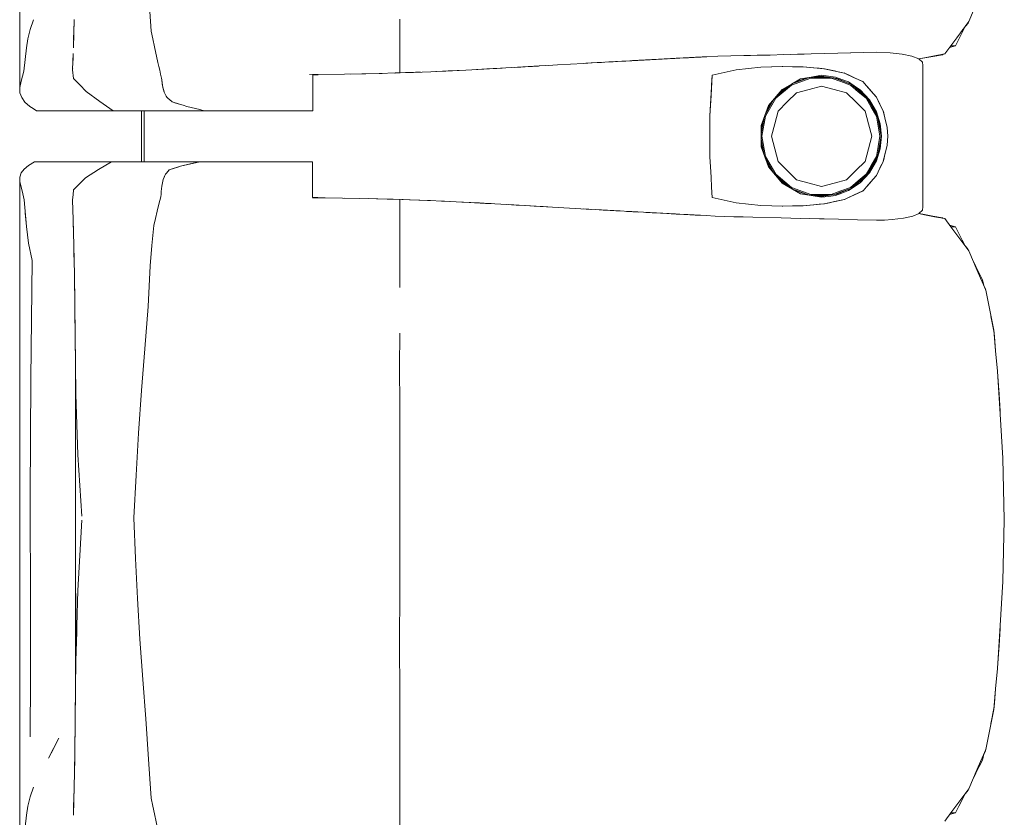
# Model space of a CAD drawing. Header units: millimetres. Extents: x -261 to 187, y -214 to 106.
# Tile 824 of 1056: x -202.328 to -201.556, y 8.085 to 8.71. Entities that reach past the tile are written whole.
import ezdxf

# ---------------------------------------------------------------- set-up
doc = ezdxf.new("R2010")
doc.units = ezdxf.units.MM
doc.header["$LTSCALE"] = 0.005
doc.header["$MEASUREMENT"] = 0
doc.layers.add('IFC-Elemento de mobília-Contorno', color=9, linetype='Continuous', lineweight=5)
doc.layers.add('IFC-Laje-Contorno', color=9, linetype='Continuous', lineweight=5)

msp = doc.modelspace()

# ---------------------------------------------------------------- linework, layer by layer
at = {"layer": 'IFC-Elemento de mobília-Contorno', "lineweight": 5}
for p, q in [((-202.32816, 8.8242), (-202.32808, 8.65658)), ((-201.58414, 8.70837), (-201.57752, 8.72376)), ((-202.22615, 8.71623), (-202.22521, 8.70091)), ((-202.31984, 8.70215), (-202.31734, 8.70964)), ((-202.28575, 8.69887), (-202.28544, 8.71002)), ((-202.28561, 8.70238), (-202.28551, 8.70745)), ((-202.0303, 8.66818), (-202.0303, 8.71025)), ((-201.59362, 8.6957), (-201.58414, 8.70837)), ((-201.58679, 8.70466), (-201.58474, 8.70721)), ((-201.58474, 8.70721), (-201.58436, 8.70808)), ((-201.58474, 8.70721), (-201.58436, 8.70808)), ((-202.32172, 8.69482), (-202.31984, 8.70215)), ((-202.28605, 8.68773), (-202.28575, 8.69887)), ((-202.28589, 8.69353), (-202.28561, 8.70238)), ((-202.22521, 8.70091), (-202.22388, 8.69474)), ((-201.59362, 8.6957), (-201.59125, 8.69887)), ((-201.59191, 8.69459), (-201.58664, 8.70496)), ((-201.59125, 8.69887), (-201.58888, 8.70204)), ((-201.58889, 8.70202), (-201.58888, 8.70204)), ((-201.58664, 8.70496), (-201.58652, 8.70519)), ((-202.32289, 8.68772), (-202.32172, 8.69482)), ((-202.22388, 8.69474), (-202.22255, 8.68858)), ((-201.59836, 8.68936), (-201.59362, 8.6957)), ((-201.59455, 8.68941), (-201.59191, 8.69459)), ((-202.32392, 8.67862), (-202.32289, 8.68772)), ((-202.28644, 8.67699), (-202.28622, 8.68347)), ((-202.22255, 8.68858), (-202.21988, 8.67624)), ((-201.71852, 8.68275), (-201.70779, 8.68305)), ((-201.70779, 8.68305), (-201.69706, 8.68335)), ((-201.69706, 8.68335), (-201.68694, 8.68358)), ((-201.68694, 8.68358), (-201.65656, 8.68426)), ((-201.67681, 8.6838), (-201.65656, 8.68426)), ((-201.67681, 8.6838), (-201.66669, 8.68403)), ((-201.66669, 8.68403), (-201.65656, 8.68426)), ((-201.65656, 8.68426), (-201.64575, 8.6839)), ((-201.64575, 8.6839), (-201.63632, 8.68293)), ((-201.6031, 8.68303), (-201.60073, 8.6862)), ((-201.60073, 8.6862), (-201.59836, 8.68936)), ((-201.59933, 8.68807), (-201.59455, 8.68941)), ((-201.59836, 8.68936), (-201.59455, 8.68941)), ((-202.32495, 8.66952), (-202.32392, 8.67862)), ((-202.28666, 8.6705), (-202.28644, 8.67699)), ((-202.28665, 8.67174), (-202.28635, 8.67974)), ((-202.28635, 8.67974), (-202.28629, 8.68119)), ((-202.21988, 8.67624), (-202.21915, 8.67321)), ((-201.90667, 8.6744), (-201.88633, 8.67556)), ((-201.88633, 8.67556), (-201.87955, 8.67595)), ((-201.88633, 8.67556), (-201.88438, 8.67568)), ((-201.88438, 8.67568), (-201.88027, 8.67591)), ((-201.88394, 8.6757), (-201.88027, 8.67591)), ((-201.88294, 8.67575), (-201.88027, 8.67591)), ((-201.88027, 8.67591), (-201.87089, 8.67643)), ((-201.88027, 8.67591), (-201.87213, 8.67637)), ((-201.87955, 8.67595), (-201.8729, 8.67632)), ((-201.8729, 8.67632), (-201.86625, 8.67669)), ((-201.87213, 8.67637), (-201.86957, 8.67651)), ((-201.86625, 8.67669), (-201.85626, 8.67725)), ((-201.86625, 8.67669), (-201.86292, 8.67688)), ((-201.86292, 8.67688), (-201.85626, 8.67725)), ((-201.86292, 8.67688), (-201.85959, 8.67706)), ((-201.85959, 8.67706), (-201.85626, 8.67725)), ((-201.85626, 8.67725), (-201.85294, 8.67744)), ((-201.85294, 8.67744), (-201.82924, 8.67872)), ((-201.85294, 8.67744), (-201.84617, 8.6778)), ((-201.85294, 8.67744), (-201.84955, 8.67762)), ((-201.84995, 8.6776), (-201.84974, 8.67761)), ((-201.84974, 8.67761), (-201.8477, 8.67773)), ((-201.84955, 8.67762), (-201.84617, 8.6778)), ((-201.84955, 8.67762), (-201.8477, 8.67773)), ((-201.8477, 8.67773), (-201.84563, 8.67784)), ((-201.84617, 8.6778), (-201.8377, 8.67826)), ((-201.84617, 8.6778), (-201.84278, 8.67799)), ((-201.84563, 8.67784), (-201.84118, 8.67808)), ((-201.84563, 8.67784), (-201.84371, 8.67794)), ((-201.84278, 8.67799), (-201.8377, 8.67826)), ((-201.84278, 8.67799), (-201.83939, 8.67817)), ((-201.84278, 8.67799), (-201.84109, 8.67808)), ((-201.84109, 8.67808), (-201.83939, 8.67817)), ((-201.84109, 8.67808), (-201.83971, 8.67816)), ((-201.841, 8.67809), (-201.83679, 8.67831)), ((-201.83939, 8.67817), (-201.8377, 8.67826)), ((-201.8377, 8.67826), (-201.82924, 8.67872)), ((-201.8377, 8.67826), (-201.83262, 8.67854)), ((-201.83262, 8.67854), (-201.82924, 8.67872)), ((-201.82924, 8.67872), (-201.82754, 8.67882)), ((-201.82754, 8.67882), (-201.82585, 8.67891)), ((-201.82585, 8.67891), (-201.82448, 8.67898)), ((-201.82448, 8.67898), (-201.81351, 8.67956)), ((-201.82448, 8.67898), (-201.82311, 8.67905)), ((-201.82311, 8.67905), (-201.82037, 8.6792)), ((-201.81927, 8.67926), (-201.8166, 8.6794)), ((-201.819, 8.67927), (-201.81351, 8.67956)), ((-201.819, 8.67927), (-201.81625, 8.67942)), ((-201.81812, 8.67932), (-201.81764, 8.67934)), ((-201.81764, 8.67934), (-201.8166, 8.6794)), ((-201.81732, 8.67936), (-201.8166, 8.6794)), ((-201.8166, 8.6794), (-201.81453, 8.67951)), ((-201.8166, 8.6794), (-201.81579, 8.67944)), ((-201.81625, 8.67942), (-201.81351, 8.67956)), ((-201.81488, 8.67949), (-201.81351, 8.67956)), ((-201.81453, 8.67951), (-201.81246, 8.67962)), ((-201.81453, 8.67951), (-201.81349, 8.67956)), ((-201.81351, 8.67956), (-201.81077, 8.67971)), ((-201.81349, 8.67956), (-201.81246, 8.67962)), ((-201.81246, 8.67962), (-201.81077, 8.67971)), ((-201.81077, 8.67971), (-201.80803, 8.67985)), ((-201.80803, 8.67985), (-201.80665, 8.67992)), ((-201.80734, 8.67989), (-201.80391, 8.68007)), ((-201.80734, 8.67989), (-201.80665, 8.67992)), ((-201.80665, 8.67992), (-201.80391, 8.68007)), ((-201.80665, 8.67992), (-201.80529, 8.68)), ((-201.80529, 8.68), (-201.8046, 8.68003)), ((-201.8046, 8.68003), (-201.80391, 8.68007)), ((-201.80391, 8.68007), (-201.80301, 8.68012)), ((-201.80301, 8.68012), (-201.79941, 8.6803)), ((-201.80301, 8.68012), (-201.80211, 8.68016)), ((-201.80211, 8.68016), (-201.80121, 8.68021)), ((-201.80121, 8.68021), (-201.80031, 8.68025)), ((-201.80031, 8.68025), (-201.79941, 8.6803)), ((-201.79941, 8.6803), (-201.79851, 8.68035)), ((-201.79851, 8.68035), (-201.79761, 8.6804)), ((-201.79761, 8.6804), (-201.79716, 8.68042)), ((-201.79716, 8.68042), (-201.79266, 8.68065)), ((-201.79716, 8.68042), (-201.79491, 8.68053)), ((-201.79716, 8.68042), (-201.79671, 8.68044)), ((-201.79671, 8.68044), (-201.79581, 8.68048)), ((-201.79491, 8.68053), (-201.79446, 8.68056)), ((-201.79446, 8.68056), (-201.79401, 8.68058)), ((-201.79311, 8.68063), (-201.79266, 8.68065)), ((-201.79266, 8.68065), (-201.79131, 8.68072)), ((-201.79131, 8.68072), (-201.79086, 8.68074)), ((-201.79086, 8.68074), (-201.78952, 8.68081)), ((-201.79086, 8.68074), (-201.78997, 8.68079)), ((-201.79086, 8.68074), (-201.79042, 8.68076)), ((-201.79042, 8.68076), (-201.78997, 8.68079)), ((-201.78952, 8.68081), (-201.78089, 8.68126)), ((-201.78089, 8.68126), (-201.77067, 8.68148)), ((-201.77067, 8.68148), (-201.76044, 8.68171)), ((-201.76044, 8.68171), (-201.73999, 8.68216)), ((-201.76044, 8.68171), (-201.7451, 8.68204)), ((-201.76044, 8.68171), (-201.75533, 8.68182)), ((-201.75533, 8.68182), (-201.7451, 8.68204)), ((-201.75533, 8.68182), (-201.75021, 8.68193)), ((-201.75021, 8.68193), (-201.7451, 8.68204)), ((-201.7451, 8.68204), (-201.73999, 8.68216)), ((-201.73999, 8.68216), (-201.72925, 8.68246)), ((-201.72925, 8.68246), (-201.71316, 8.6829)), ((-201.72389, 8.6826), (-201.71316, 8.6829)), ((-201.72389, 8.6826), (-201.71852, 8.68275)), ((-201.63632, 8.68293), (-201.62876, 8.68132)), ((-201.62876, 8.68132), (-201.62343, 8.67914)), ((-201.62343, 8.67914), (-201.6188, 8.68002)), ((-201.62343, 8.67914), (-201.62053, 8.67657)), ((-201.62335, 8.67907), (-201.60467, 8.6824)), ((-201.62335, 8.67907), (-201.62033, 8.6796)), ((-201.62053, 8.67657), (-201.62014, 8.67381)), ((-201.62033, 8.6796), (-201.6125, 8.681)), ((-201.6188, 8.68002), (-201.61095, 8.68153)), ((-201.6125, 8.681), (-201.60467, 8.6824)), ((-201.61095, 8.68153), (-201.6031, 8.68303)), ((-201.60467, 8.6824), (-201.60435, 8.68279)), ((-201.60467, 8.6824), (-201.60435, 8.68279)), ((-201.60467, 8.6824), (-201.60437, 8.68278)), ((-202.32599, 8.66559), (-202.32495, 8.66952)), ((-202.28666, 8.6705), (-202.28609, 8.66379)), ((-202.28665, 8.67174), (-202.28663, 8.67145)), ((-202.21915, 8.67321), (-202.21842, 8.67018)), ((-202.21842, 8.67018), (-202.21768, 8.66714)), ((-202.05998, 8.66743), (-202.04645, 8.66769)), ((-202.05688, 8.6675), (-202.04391, 8.66776)), ((-202.04645, 8.66769), (-202.03295, 8.66808)), ((-202.03445, 8.66804), (-202.02555, 8.66833)), ((-202.03444, 8.66804), (-202.02568, 8.66833)), ((-202.03379, 8.66806), (-202.03349, 8.66807)), ((-202.03349, 8.66807), (-202.02568, 8.66833)), ((-202.03295, 8.66808), (-202.01946, 8.66848)), ((-202.02568, 8.66833), (-202.01788, 8.66859)), ((-202.01946, 8.66848), (-202.00589, 8.66906)), ((-202.01788, 8.66859), (-202.01411, 8.66871)), ((-202.00589, 8.66906), (-201.99233, 8.66963)), ((-202.00192, 8.66922), (-201.99409, 8.66959)), ((-201.99409, 8.66959), (-201.98365, 8.67008)), ((-201.99233, 8.66963), (-201.97835, 8.67036)), ((-201.97835, 8.67036), (-201.96438, 8.67109)), ((-201.97021, 8.67078), (-201.9621, 8.67123)), ((-201.96438, 8.67109), (-201.9426, 8.67232)), ((-201.9621, 8.67123), (-201.9541, 8.67167)), ((-201.95712, 8.6715), (-201.94986, 8.67191)), ((-201.9541, 8.67167), (-201.94986, 8.67191)), ((-201.9426, 8.67232), (-201.93534, 8.67273)), ((-201.9426, 8.67232), (-201.93787, 8.67259)), ((-201.94011, 8.67246), (-201.92963, 8.67307)), ((-201.93787, 8.67259), (-201.92963, 8.67307)), ((-201.93534, 8.67273), (-201.92817, 8.67315)), ((-201.92963, 8.67307), (-201.91617, 8.67385)), ((-201.92963, 8.67307), (-201.9261, 8.67327)), ((-201.92817, 8.67315), (-201.921, 8.67357)), ((-201.92817, 8.67315), (-201.92139, 8.67354)), ((-201.921, 8.67357), (-201.91384, 8.67398)), ((-201.91384, 8.67398), (-201.90667, 8.6744)), ((-201.78528, 8.66648), (-201.76646, 8.67054)), ((-201.78528, 8.66648), (-201.77587, 8.66851)), ((-201.77587, 8.66851), (-201.76646, 8.67054)), ((-201.76646, 8.67054), (-201.74716, 8.6726)), ((-201.76646, 8.67054), (-201.75681, 8.67157)), ((-201.75681, 8.67157), (-201.74716, 8.6726)), ((-201.74716, 8.6726), (-201.73007, 8.67315)), ((-201.74716, 8.6726), (-201.73875, 8.67287)), ((-201.73875, 8.67287), (-201.73034, 8.67314)), ((-201.73038, 8.67314), (-201.72228, 8.67301)), ((-201.73034, 8.67314), (-201.73028, 8.67314)), ((-201.73007, 8.67315), (-201.71414, 8.67287)), ((-201.72228, 8.67301), (-201.71422, 8.67287)), ((-201.71422, 8.67287), (-201.70593, 8.67213)), ((-201.71414, 8.67287), (-201.70576, 8.67211)), ((-201.70593, 8.67213), (-201.69764, 8.67139)), ((-201.70576, 8.67211), (-201.70157, 8.67174)), ((-201.70157, 8.67174), (-201.69738, 8.67136)), ((-201.69794, 8.67142), (-201.69759, 8.67138)), ((-201.69764, 8.67139), (-201.68166, 8.668)), ((-201.69738, 8.67136), (-201.69341, 8.67051)), ((-201.69341, 8.67051), (-201.6894, 8.66965)), ((-201.68944, 8.66966), (-201.68547, 8.66881)), ((-201.68547, 8.66881), (-201.6815, 8.66796)), ((-201.68196, 8.66807), (-201.6815, 8.66796)), ((-201.68166, 8.668), (-201.67444, 8.66466)), ((-201.6815, 8.66796), (-201.67785, 8.66624)), ((-201.62016, 8.56322), (-201.62014, 8.67381)), ((-202.32808, 8.65658), (-202.32703, 8.66165)), ((-202.32703, 8.66165), (-202.32599, 8.66559)), ((-202.28609, 8.66379), (-202.28104, 8.65866)), ((-202.21768, 8.66714), (-202.21695, 8.66411)), ((-202.21695, 8.66411), (-202.21678, 8.66262)), ((-202.21678, 8.66262), (-202.21628, 8.65814)), ((-202.21678, 8.66262), (-202.21645, 8.65963)), ((-202.10094, 8.66677), (-202.0735, 8.66717)), ((-202.09849, 8.66657), (-202.09631, 8.66657)), ((-202.09849, 8.65177), (-202.09849, 8.66657)), ((-202.09631, 8.66657), (-202.09432, 8.66657)), ((-202.07362, 8.66717), (-202.05998, 8.66743)), ((-202.06885, 8.66726), (-202.05688, 8.6675)), ((-201.78714, 8.63449), (-201.78528, 8.66648)), ((-201.78621, 8.65049), (-201.78528, 8.66648)), ((-201.78575, 8.65848), (-201.78528, 8.66648)), ((-201.72323, 8.65935), (-201.716, 8.66348)), ((-201.72317, 8.65858), (-201.70808, 8.66405)), ((-201.7228, 8.65958), (-201.70924, 8.6645)), ((-201.72115, 8.66054), (-201.71096, 8.66431)), ((-201.716, 8.66348), (-201.7078, 8.66486)), ((-201.71096, 8.66431), (-201.69961, 8.66558)), ((-201.70808, 8.66405), (-201.69206, 8.66405)), ((-201.7078, 8.66486), (-201.69961, 8.66624)), ((-201.70599, 8.66487), (-201.69453, 8.66486)), ((-201.69961, 8.66624), (-201.69417, 8.66556)), ((-201.69961, 8.66558), (-201.68751, 8.66387)), ((-201.69417, 8.66556), (-201.68874, 8.66488)), ((-201.69206, 8.66405), (-201.68452, 8.66131)), ((-201.69026, 8.66426), (-201.68425, 8.66208)), ((-201.68874, 8.66488), (-201.68362, 8.66297)), ((-201.68751, 8.66387), (-201.67626, 8.65911)), ((-201.68452, 8.66131), (-201.67699, 8.65858)), ((-201.68425, 8.66208), (-201.67733, 8.65956)), ((-201.68362, 8.66297), (-201.67849, 8.66106)), ((-201.67849, 8.66106), (-201.67395, 8.65803)), ((-201.67785, 8.66624), (-201.67421, 8.66454)), ((-201.67444, 8.66466), (-201.66722, 8.66132)), ((-201.67421, 8.66454), (-201.66693, 8.66112)), ((-201.66758, 8.66149), (-201.66693, 8.66112)), ((-201.66722, 8.66132), (-201.66456, 8.65827)), ((-201.66693, 8.66112), (-201.66434, 8.65812)), ((-202.32808, 8.65658), (-202.32794, 8.65247)), ((-202.32794, 8.65247), (-202.32656, 8.64875)), ((-202.28104, 8.65866), (-202.27599, 8.65353)), ((-202.27599, 8.65353), (-202.26545, 8.64568)), ((-202.21645, 8.65963), (-202.21628, 8.65814)), ((-202.21628, 8.65814), (-202.21594, 8.65688)), ((-202.21594, 8.65688), (-202.21526, 8.65437)), ((-202.21594, 8.65688), (-202.2156, 8.65562)), ((-202.2156, 8.65562), (-202.21492, 8.65311)), ((-202.21526, 8.65437), (-202.21492, 8.65311)), ((-202.21492, 8.65311), (-202.21443, 8.65208)), ((-201.78621, 8.65049), (-201.78575, 8.65848)), ((-201.74122, 8.64249), (-201.73047, 8.65522)), ((-201.73875, 8.64539), (-201.73113, 8.65391)), ((-201.73548, 8.64828), (-201.72317, 8.65858)), ((-201.73441, 8.65025), (-201.7252, 8.65795)), ((-201.73113, 8.65391), (-201.72266, 8.65968)), ((-201.73047, 8.65522), (-201.72323, 8.65935)), ((-201.72648, 8.64536), (-201.71928, 8.65256)), ((-201.71928, 8.65256), (-201.70944, 8.6552)), ((-201.70944, 8.6552), (-201.69961, 8.65783)), ((-201.69961, 8.65783), (-201.68977, 8.6552)), ((-201.68977, 8.6552), (-201.67993, 8.65256)), ((-201.67993, 8.65256), (-201.67273, 8.64536)), ((-201.67699, 8.65858), (-201.67082, 8.65342)), ((-201.67648, 8.6592), (-201.67031, 8.65404)), ((-201.67626, 8.65911), (-201.66661, 8.65162)), ((-201.67395, 8.65803), (-201.6694, 8.655)), ((-201.67082, 8.65342), (-201.66467, 8.64826)), ((-201.67031, 8.65404), (-201.66521, 8.64977)), ((-201.6694, 8.655), (-201.66196, 8.64704)), ((-201.66456, 8.65827), (-201.65656, 8.64911)), ((-201.66434, 8.65812), (-201.65916, 8.65211)), ((-201.66434, 8.65812), (-201.66175, 8.65511)), ((-201.66175, 8.65511), (-201.65916, 8.65211)), ((-202.32656, 8.64875), (-202.32407, 8.64519)), ((-202.32407, 8.64519), (-202.32024, 8.6418)), ((-202.26545, 8.64568), (-202.25495, 8.63852)), ((-202.21443, 8.65208), (-202.21394, 8.65105)), ((-202.21443, 8.65208), (-202.21345, 8.65003)), ((-202.21345, 8.65003), (-202.21296, 8.649)), ((-202.21296, 8.649), (-202.21185, 8.6481)), ((-202.21185, 8.6481), (-202.21075, 8.6472)), ((-202.21075, 8.6472), (-202.20853, 8.64541)), ((-202.20853, 8.64541), (-202.20568, 8.64453)), ((-202.20853, 8.64541), (-202.20283, 8.64365)), ((-202.20568, 8.64453), (-202.20283, 8.64365)), ((-202.09849, 8.63852), (-202.09849, 8.65177)), ((-201.78667, 8.64249), (-201.78621, 8.65049)), ((-201.74366, 8.6358), (-201.73692, 8.64744)), ((-201.74355, 8.63435), (-201.73548, 8.64828)), ((-201.74329, 8.6368), (-201.73873, 8.64544)), ((-201.73368, 8.63816), (-201.72648, 8.64536)), ((-201.67273, 8.64536), (-201.66553, 8.63816)), ((-201.66661, 8.65162), (-201.65922, 8.64189)), ((-201.66467, 8.64826), (-201.66064, 8.6413)), ((-201.66269, 8.64646), (-201.65994, 8.64171)), ((-201.66196, 8.64704), (-201.65656, 8.63763)), ((-201.65916, 8.65211), (-201.65656, 8.64911)), ((-201.65656, 8.64911), (-201.65521, 8.64629)), ((-201.65656, 8.64911), (-201.65526, 8.64642)), ((-201.65526, 8.64642), (-201.65396, 8.64372)), ((-201.65521, 8.64629), (-201.65386, 8.64346)), ((-202.32024, 8.6418), (-202.31758, 8.64016)), ((-202.31758, 8.64016), (-202.31492, 8.63852)), ((-202.31492, 8.63852), (-202.25495, 8.63852)), ((-202.25495, 8.63852), (-202.21367, 8.63852)), ((-202.23072, 8.59844), (-202.23072, 8.63852)), ((-202.21367, 8.63852), (-202.18361, 8.63852)), ((-202.20283, 8.64365), (-202.19998, 8.64277)), ((-202.19998, 8.64277), (-202.19713, 8.64189)), ((-202.19713, 8.64189), (-202.18699, 8.63936)), ((-202.19713, 8.64189), (-202.19037, 8.64021)), ((-202.19713, 8.64189), (-202.19375, 8.64105)), ((-202.19375, 8.64105), (-202.19037, 8.64021)), ((-202.18699, 8.63936), (-202.18361, 8.63852)), ((-202.18361, 8.63852), (-202.18163, 8.63852)), ((-202.18163, 8.63852), (-202.17968, 8.63852)), ((-202.17968, 8.63852), (-202.17774, 8.63852)), ((-202.17774, 8.63852), (-202.17582, 8.63852)), ((-202.17582, 8.63852), (-202.17391, 8.63852)), ((-202.17391, 8.63852), (-202.17199, 8.63852)), ((-202.17199, 8.63852), (-202.17006, 8.63852)), ((-202.17006, 8.63852), (-202.1681, 8.63852)), ((-202.1681, 8.63852), (-202.16613, 8.63852)), ((-202.16613, 8.63852), (-202.16412, 8.63852)), ((-202.16412, 8.63852), (-202.16206, 8.63852)), ((-202.16206, 8.63852), (-202.15995, 8.63852)), ((-202.15995, 8.63852), (-202.15779, 8.63852)), ((-202.15779, 8.63852), (-202.15561, 8.63852)), ((-202.15561, 8.63852), (-202.15341, 8.63852)), ((-202.15341, 8.63852), (-202.15123, 8.63852)), ((-202.15123, 8.63852), (-202.14907, 8.63852)), ((-202.14907, 8.63852), (-202.14697, 8.63852)), ((-202.14697, 8.63852), (-202.14494, 8.63852)), ((-202.14494, 8.63852), (-202.143, 8.63852)), ((-202.143, 8.63852), (-202.14117, 8.63852)), ((-202.14117, 8.63852), (-202.13944, 8.63852)), ((-202.13944, 8.63852), (-202.13778, 8.63852)), ((-202.13778, 8.63852), (-202.13615, 8.63852)), ((-202.13615, 8.63852), (-202.13453, 8.63852)), ((-202.13453, 8.63852), (-202.13288, 8.63852)), ((-202.13288, 8.63852), (-202.13116, 8.63852)), ((-202.13116, 8.63852), (-202.12935, 8.63852)), ((-202.12935, 8.63852), (-202.1274, 8.63852)), ((-202.1274, 8.63852), (-202.12533, 8.63852)), ((-202.12533, 8.63852), (-202.12315, 8.63852)), ((-202.12315, 8.63852), (-202.12086, 8.63852)), ((-202.12086, 8.63852), (-202.11848, 8.63852)), ((-202.11848, 8.63852), (-202.11603, 8.63852)), ((-202.11603, 8.63852), (-202.11352, 8.63852)), ((-202.11352, 8.63852), (-202.11096, 8.63852)), ((-202.11096, 8.63852), (-202.10838, 8.63852)), ((-202.10838, 8.63852), (-202.1058, 8.63852)), ((-202.1058, 8.63852), (-202.10327, 8.63852)), ((-202.10327, 8.63852), (-202.10082, 8.63852)), ((-202.10082, 8.63852), (-202.09849, 8.63852)), ((-201.78714, 8.63449), (-201.78667, 8.64249)), ((-201.74694, 8.62681), (-201.74122, 8.64249)), ((-201.73632, 8.62832), (-201.73368, 8.63816)), ((-201.66553, 8.63816), (-201.66289, 8.62832)), ((-201.66064, 8.6413), (-201.65661, 8.63434)), ((-201.65994, 8.64171), (-201.65718, 8.63693)), ((-201.65922, 8.64189), (-201.65457, 8.63059)), ((-201.65656, 8.63763), (-201.65363, 8.62827)), ((-201.65396, 8.64372), (-201.65265, 8.64103)), ((-201.65386, 8.64346), (-201.65116, 8.63782)), ((-201.65386, 8.64346), (-201.65251, 8.64064)), ((-201.65265, 8.64103), (-201.65135, 8.63834)), ((-201.65135, 8.63834), (-201.64897, 8.62861)), ((-201.65116, 8.63782), (-201.64967, 8.63159)), ((-201.78714, 8.61848), (-201.78714, 8.63449)), ((-201.74685, 8.62043), (-201.74457, 8.6333)), ((-201.74685, 8.6242), (-201.74462, 8.63317)), ((-201.74635, 8.61848), (-201.74355, 8.63435)), ((-201.65661, 8.63434), (-201.65521, 8.62641)), ((-201.65555, 8.63298), (-201.65442, 8.62655)), ((-201.65457, 8.63059), (-201.65299, 8.61848)), ((-201.64993, 8.63255), (-201.64967, 8.63159)), ((-201.64976, 8.63186), (-201.64976, 8.63183)), ((-201.64976, 8.63186), (-201.64897, 8.62861)), ((-201.64972, 8.63179), (-201.64924, 8.62977)), ((-201.64967, 8.63159), (-201.64818, 8.62537)), ((-201.64924, 8.62977), (-201.64818, 8.62537)), ((-201.74694, 8.62681), (-201.74694, 8.61014)), ((-201.74685, 8.61277), (-201.74685, 8.6242)), ((-201.73896, 8.61848), (-201.73632, 8.62832)), ((-201.66289, 8.62832), (-201.66026, 8.61848)), ((-201.65521, 8.62641), (-201.65381, 8.61848)), ((-201.65442, 8.62655), (-201.65299, 8.61848)), ((-201.65363, 8.62827), (-201.65264, 8.61847)), ((-201.64897, 8.62861), (-201.64818, 8.62537)), ((-201.64818, 8.62537), (-201.64761, 8.61847)), ((-201.78714, 8.60246), (-201.78714, 8.61848)), ((-201.74685, 8.61653), (-201.74457, 8.60365)), ((-201.74635, 8.61848), (-201.74355, 8.60262)), ((-201.73896, 8.61848), (-201.73632, 8.60864)), ((-201.66289, 8.60864), (-201.66026, 8.61848)), ((-201.65521, 8.61055), (-201.65381, 8.61848)), ((-201.65457, 8.60637), (-201.65299, 8.61848)), ((-201.65404, 8.61251), (-201.65299, 8.61848)), ((-201.65363, 8.60868), (-201.65264, 8.61847)), ((-201.64818, 8.61159), (-201.64761, 8.61847)), ((-201.74694, 8.61014), (-201.74122, 8.59447)), ((-201.74685, 8.61277), (-201.74462, 8.60378)), ((-201.73632, 8.60864), (-201.73368, 8.59881)), ((-201.66553, 8.59881), (-201.66289, 8.60864)), ((-201.65922, 8.59507), (-201.65457, 8.60637)), ((-201.65661, 8.60262), (-201.65521, 8.61055)), ((-201.65656, 8.59933), (-201.65363, 8.60868)), ((-201.65555, 8.60398), (-201.65404, 8.61251)), ((-201.65135, 8.59862), (-201.64897, 8.60835)), ((-201.64976, 8.60511), (-201.64897, 8.60835)), ((-201.64972, 8.60517), (-201.64924, 8.6072)), ((-201.64967, 8.60537), (-201.64818, 8.61159)), ((-201.64924, 8.6072), (-201.64818, 8.61159)), ((-201.64897, 8.60835), (-201.64818, 8.61159)), ((-202.32134, 8.59565), (-202.31648, 8.59844)), ((-202.31648, 8.59844), (-202.25622, 8.59844)), ((-202.26633, 8.59251), (-202.25622, 8.59844)), ((-202.25622, 8.59844), (-202.18707, 8.59844)), ((-202.24097, 8.59844), (-202.23072, 8.59844)), ((-202.2021, 8.59511), (-202.18707, 8.59844)), ((-202.19459, 8.59678), (-202.18707, 8.59844)), ((-202.19083, 8.59761), (-202.18707, 8.59844)), ((-202.18876, 8.59844), (-202.18576, 8.59844)), ((-202.18707, 8.59844), (-202.1851, 8.59844)), ((-202.18576, 8.59844), (-202.18294, 8.59844)), ((-202.1851, 8.59844), (-202.18312, 8.59844)), ((-202.18312, 8.59844), (-202.18116, 8.59844)), ((-202.18116, 8.59844), (-202.17923, 8.59844)), ((-202.17923, 8.59844), (-202.17731, 8.59844)), ((-202.17731, 8.59844), (-202.1754, 8.59844)), ((-202.1754, 8.59844), (-202.1735, 8.59844)), ((-202.1735, 8.59844), (-202.17159, 8.59844)), ((-202.17159, 8.59844), (-202.16967, 8.59844)), ((-202.16967, 8.59844), (-202.16773, 8.59844)), ((-202.16773, 8.59844), (-202.16576, 8.59844)), ((-202.16576, 8.59844), (-202.16376, 8.59844)), ((-202.16376, 8.59844), (-202.16171, 8.59844)), ((-202.16171, 8.59844), (-202.15961, 8.59844)), ((-202.15961, 8.59844), (-202.15746, 8.59844)), ((-202.15746, 8.59844), (-202.15529, 8.59844)), ((-202.15529, 8.59844), (-202.15311, 8.59844)), ((-202.15311, 8.59844), (-202.15094, 8.59844)), ((-202.15094, 8.59844), (-202.14881, 8.59844)), ((-202.14881, 8.59844), (-202.14673, 8.59844)), ((-202.14673, 8.59844), (-202.14472, 8.59844)), ((-202.14472, 8.59844), (-202.14281, 8.59844)), ((-202.14281, 8.59844), (-202.141, 8.59844)), ((-202.141, 8.59844), (-202.13929, 8.59844)), ((-202.13929, 8.59844), (-202.13764, 8.59844)), ((-202.13764, 8.59844), (-202.13603, 8.59844)), ((-202.13603, 8.59844), (-202.13442, 8.59844)), ((-202.13442, 8.59844), (-202.13278, 8.59844)), ((-202.13278, 8.59844), (-202.13107, 8.59844)), ((-202.13107, 8.59844), (-202.12926, 8.59844)), ((-202.12926, 8.59844), (-202.12733, 8.59844)), ((-202.12733, 8.59844), (-202.12527, 8.59844)), ((-202.12527, 8.59844), (-202.1231, 8.59844)), ((-202.1231, 8.59844), (-202.12082, 8.59844)), ((-202.12082, 8.59844), (-202.11846, 8.59844)), ((-202.11846, 8.59844), (-202.11603, 8.59844)), ((-202.11603, 8.59844), (-202.11354, 8.59844)), ((-202.11354, 8.59844), (-202.111, 8.59844)), ((-202.111, 8.59844), (-202.10844, 8.59844)), ((-202.10844, 8.59844), (-202.10588, 8.59844)), ((-202.10588, 8.59844), (-202.10336, 8.59844)), ((-202.10336, 8.59844), (-202.10092, 8.59844)), ((-202.10092, 8.59844), (-202.0986, 8.59844)), ((-202.0986, 8.58519), (-202.0986, 8.59844)), ((-201.78714, 8.60246), (-201.78667, 8.59447)), ((-201.74366, 8.60117), (-201.73692, 8.58952)), ((-201.74355, 8.60262), (-201.73548, 8.58868)), ((-201.74329, 8.60016), (-201.73875, 8.59157)), ((-201.73368, 8.59881), (-201.72648, 8.5916)), ((-201.67273, 8.5916), (-201.66553, 8.59881)), ((-201.66196, 8.58993), (-201.65656, 8.59933)), ((-201.66064, 8.59566), (-201.65661, 8.60262)), ((-201.65994, 8.59525), (-201.65717, 8.60004)), ((-201.65386, 8.5935), (-201.65116, 8.59915)), ((-201.65265, 8.59593), (-201.65135, 8.59862)), ((-201.65116, 8.59915), (-201.64967, 8.60537)), ((-201.64993, 8.60441), (-201.64967, 8.60537)), ((-201.64976, 8.60511), (-201.64976, 8.60514)), ((-202.32693, 8.58975), (-202.32474, 8.59279)), ((-202.32474, 8.59279), (-202.32134, 8.59565)), ((-202.27648, 8.58584), (-202.26633, 8.59251)), ((-202.21312, 8.58961), (-202.21088, 8.59227)), ((-202.21312, 8.58961), (-202.21238, 8.5905)), ((-202.21238, 8.5905), (-202.21088, 8.59227)), ((-202.21238, 8.5905), (-202.21163, 8.59138)), ((-202.21163, 8.59138), (-202.21088, 8.59227)), ((-202.21088, 8.59227), (-202.2021, 8.59511)), ((-202.21088, 8.59227), (-202.2043, 8.5944)), ((-202.20868, 8.59298), (-202.2043, 8.5944)), ((-202.2043, 8.5944), (-202.2021, 8.59511)), ((-202.2021, 8.59511), (-202.19459, 8.59678)), ((-202.19459, 8.59678), (-202.19083, 8.59761)), ((-201.78667, 8.59447), (-201.78621, 8.58648)), ((-201.74122, 8.59447), (-201.73583, 8.5881)), ((-201.73875, 8.59157), (-201.73113, 8.58305)), ((-201.72648, 8.5916), (-201.71928, 8.5844)), ((-201.67993, 8.5844), (-201.67273, 8.5916)), ((-201.66661, 8.58535), (-201.65922, 8.59507)), ((-201.66467, 8.5887), (-201.66064, 8.59566)), ((-201.6627, 8.59049), (-201.65994, 8.59525)), ((-201.65656, 8.58785), (-201.65521, 8.59067)), ((-201.65656, 8.58785), (-201.65526, 8.59054)), ((-201.65526, 8.59054), (-201.65396, 8.59324)), ((-201.65521, 8.59067), (-201.65386, 8.5935)), ((-201.65396, 8.59324), (-201.65265, 8.59593)), ((-201.65386, 8.5935), (-201.65251, 8.59633)), ((-202.32818, 8.43299), (-202.32807, 8.58643)), ((-202.32807, 8.58643), (-202.32693, 8.58975)), ((-202.32807, 8.58643), (-202.32799, 8.58272)), ((-202.32799, 8.58272), (-202.32678, 8.57787)), ((-202.28129, 8.58121), (-202.27648, 8.58584)), ((-202.21616, 8.58199), (-202.21561, 8.58464)), ((-202.21561, 8.58464), (-202.21431, 8.58771)), ((-202.21561, 8.58464), (-202.21474, 8.58668)), ((-202.21561, 8.58464), (-202.21517, 8.58566)), ((-202.21517, 8.58566), (-202.21474, 8.58668)), ((-202.21431, 8.58771), (-202.21387, 8.58873)), ((-202.21387, 8.58873), (-202.21312, 8.58961)), ((-202.0986, 8.57039), (-202.0986, 8.58519)), ((-201.78621, 8.58648), (-201.78575, 8.57848)), ((-201.78621, 8.58648), (-201.7862, 8.58631)), ((-201.73583, 8.5881), (-201.73046, 8.58173)), ((-201.73548, 8.58868), (-201.72317, 8.57838)), ((-201.73441, 8.58671), (-201.7252, 8.57902)), ((-201.73113, 8.58305), (-201.72263, 8.57726)), ((-201.71928, 8.5844), (-201.70944, 8.58177)), ((-201.68977, 8.58177), (-201.67993, 8.5844)), ((-201.67699, 8.57839), (-201.67082, 8.58355)), ((-201.67646, 8.57776), (-201.67031, 8.58292)), ((-201.67626, 8.57785), (-201.66661, 8.58535)), ((-201.67082, 8.58355), (-201.66467, 8.5887)), ((-201.67031, 8.58292), (-201.66521, 8.58719)), ((-201.6694, 8.58196), (-201.66196, 8.58993)), ((-201.66456, 8.57869), (-201.65923, 8.5848)), ((-201.66175, 8.58185), (-201.65916, 8.58485)), ((-201.65923, 8.5848), (-201.65656, 8.58785)), ((-201.65916, 8.58485), (-201.65656, 8.58785)), ((-202.32678, 8.57787), (-202.32572, 8.5733)), ((-202.28637, 8.57268), (-202.28609, 8.57659)), ((-202.28637, 8.5726), (-202.28609, 8.57659)), ((-202.28609, 8.57659), (-202.28129, 8.58121)), ((-202.21737, 8.57302), (-202.21715, 8.57512)), ((-202.21715, 8.57512), (-202.21693, 8.57723)), ((-202.21693, 8.57723), (-202.21671, 8.57933)), ((-202.21671, 8.57933), (-202.21616, 8.58199)), ((-202.21671, 8.57933), (-202.21643, 8.58066)), ((-202.21643, 8.58066), (-202.21616, 8.58199)), ((-201.78575, 8.57848), (-201.78528, 8.57048)), ((-201.73046, 8.58173), (-201.71599, 8.57348)), ((-201.72317, 8.57838), (-201.70808, 8.57291)), ((-201.72289, 8.57741), (-201.70924, 8.57246)), ((-201.72116, 8.57642), (-201.71096, 8.57265)), ((-201.70944, 8.58177), (-201.69961, 8.57913)), ((-201.69961, 8.57913), (-201.68977, 8.58177)), ((-201.69206, 8.57291), (-201.68452, 8.57565)), ((-201.68751, 8.57309), (-201.67626, 8.57785)), ((-201.68452, 8.57565), (-201.67699, 8.57839)), ((-201.68425, 8.57488), (-201.6774, 8.57737)), ((-201.68362, 8.57399), (-201.67849, 8.5759)), ((-201.67849, 8.5759), (-201.67395, 8.57893)), ((-201.67444, 8.5723), (-201.66722, 8.57564)), ((-201.67421, 8.57243), (-201.66693, 8.57585)), ((-201.67395, 8.57893), (-201.6694, 8.58196)), ((-201.66758, 8.57547), (-201.66715, 8.57572)), ((-201.66722, 8.57564), (-201.66712, 8.57576)), ((-201.66722, 8.57564), (-201.66712, 8.57576)), ((-201.66693, 8.57585), (-201.66434, 8.57885)), ((-201.66434, 8.57885), (-201.66175, 8.58185)), ((-202.32572, 8.5733), (-202.32465, 8.56872)), ((-202.32465, 8.56872), (-202.32289, 8.54778)), ((-202.28666, 8.56876), (-202.28637, 8.57268)), ((-202.28665, 8.56861), (-202.28637, 8.5726)), ((-202.28665, 8.56861), (-202.28642, 8.56057)), ((-202.21898, 8.56533), (-202.21759, 8.57092)), ((-202.21759, 8.57092), (-202.21737, 8.57302)), ((-202.0986, 8.57039), (-202.09641, 8.57039)), ((-202.0986, 8.57033), (-202.08882, 8.57019)), ((-202.09641, 8.57039), (-202.09442, 8.57039)), ((-202.08882, 8.57019), (-202.07523, 8.57)), ((-202.07523, 8.57), (-202.0619, 8.56975)), ((-202.07341, 8.56994), (-202.0619, 8.56975)), ((-202.0619, 8.56975), (-202.04858, 8.5695)), ((-202.05442, 8.5696), (-202.04017, 8.56923)), ((-202.04858, 8.5695), (-202.0353, 8.56912)), ((-202.04017, 8.56923), (-202.02756, 8.56889)), ((-202.0353, 8.56912), (-202.02203, 8.56873)), ((-202.0303, 8.56897), (-202.0303, 8.53613)), ((-202.02255, 8.56875), (-202.00612, 8.56805)), ((-202.02203, 8.56873), (-202.00862, 8.56818)), ((-202.00862, 8.56818), (-201.99522, 8.56762)), ((-202.00612, 8.56805), (-201.99757, 8.56768)), ((-201.99757, 8.56768), (-201.99116, 8.56741)), ((-201.99522, 8.56762), (-201.98144, 8.56691)), ((-201.78528, 8.57048), (-201.76651, 8.56642)), ((-201.78528, 8.57048), (-201.7759, 8.56845)), ((-201.7759, 8.56845), (-201.76651, 8.56642)), ((-201.71599, 8.57348), (-201.70777, 8.57209)), ((-201.71096, 8.57265), (-201.69961, 8.57138)), ((-201.70808, 8.57291), (-201.69206, 8.57291)), ((-201.7078, 8.5721), (-201.69961, 8.57072)), ((-201.70598, 8.57209), (-201.69456, 8.57209)), ((-201.69961, 8.57138), (-201.68751, 8.57309)), ((-201.69961, 8.57072), (-201.69417, 8.5714)), ((-201.69764, 8.56557), (-201.68166, 8.56896)), ((-201.69417, 8.5714), (-201.68874, 8.57208)), ((-201.69341, 8.56645), (-201.6894, 8.56731)), ((-201.69024, 8.57271), (-201.68425, 8.57488)), ((-201.68944, 8.5673), (-201.68547, 8.56816)), ((-201.68874, 8.57208), (-201.68362, 8.57399)), ((-201.68547, 8.56816), (-201.6815, 8.56901)), ((-201.68196, 8.56889), (-201.6815, 8.56901)), ((-201.68166, 8.56896), (-201.67444, 8.5723)), ((-201.6815, 8.56901), (-201.67785, 8.57072)), ((-201.67794, 8.57068), (-201.67421, 8.57243)), ((-202.28643, 8.56096), (-202.28621, 8.55317)), ((-202.22175, 8.55415), (-202.22037, 8.55974)), ((-202.22037, 8.55974), (-202.21898, 8.56533)), ((-201.9816, 8.56692), (-201.97455, 8.56656)), ((-201.98156, 8.56692), (-201.98035, 8.56685)), ((-201.98035, 8.56685), (-201.97169, 8.56639)), ((-201.97455, 8.56656), (-201.96766, 8.5662)), ((-201.97169, 8.56639), (-201.96302, 8.56593)), ((-201.96766, 8.5662), (-201.96052, 8.5658)), ((-201.96302, 8.56593), (-201.95861, 8.56569)), ((-201.96052, 8.5658), (-201.94624, 8.565)), ((-201.94624, 8.565), (-201.9391, 8.56459)), ((-201.94493, 8.56492), (-201.9367, 8.56445)), ((-201.9391, 8.56459), (-201.93199, 8.56418)), ((-201.9367, 8.56445), (-201.92787, 8.56394)), ((-201.93199, 8.56418), (-201.92487, 8.56377)), ((-201.93199, 8.56418), (-201.91063, 8.56294)), ((-201.92787, 8.56394), (-201.92479, 8.56376)), ((-201.92487, 8.56377), (-201.91775, 8.56335)), ((-201.92487, 8.56377), (-201.91063, 8.56294)), ((-201.91775, 8.56335), (-201.91063, 8.56294)), ((-201.91063, 8.56294), (-201.89719, 8.56217)), ((-201.89719, 8.56217), (-201.88375, 8.5614)), ((-201.8859, 8.56152), (-201.88359, 8.56139)), ((-201.88423, 8.56142), (-201.88359, 8.56139)), ((-201.88375, 8.5614), (-201.87719, 8.56103)), ((-201.88375, 8.5614), (-201.88047, 8.56121)), ((-201.88359, 8.56139), (-201.88026, 8.5612)), ((-201.88359, 8.56139), (-201.88209, 8.5613)), ((-201.88359, 8.56139), (-201.88213, 8.5613)), ((-201.87719, 8.56103), (-201.85754, 8.55993)), ((-201.87392, 8.56085), (-201.85754, 8.55993)), ((-201.87392, 8.56085), (-201.86082, 8.56011)), ((-201.87392, 8.56085), (-201.87064, 8.56066)), ((-201.8707, 8.56067), (-201.86737, 8.56048)), ((-201.86082, 8.56011), (-201.85754, 8.55993)), ((-201.85754, 8.55993), (-201.85083, 8.55956)), ((-201.85253, 8.55965), (-201.84826, 8.55941)), ((-201.85083, 8.55956), (-201.84412, 8.55919)), ((-201.85083, 8.55956), (-201.84826, 8.55941)), ((-201.85083, 8.55956), (-201.84747, 8.55938)), ((-201.76651, 8.56642), (-201.74716, 8.56436)), ((-201.76651, 8.56642), (-201.75684, 8.5654)), ((-201.75684, 8.5654), (-201.74716, 8.56436)), ((-201.74716, 8.56436), (-201.73007, 8.56382)), ((-201.74716, 8.56436), (-201.73027, 8.56382)), ((-201.73038, 8.56382), (-201.72228, 8.56395)), ((-201.73034, 8.56382), (-201.73028, 8.56382)), ((-201.73007, 8.56382), (-201.71414, 8.56409)), ((-201.72228, 8.56395), (-201.71422, 8.56409)), ((-201.71422, 8.56409), (-201.70593, 8.56483)), ((-201.71414, 8.56409), (-201.70576, 8.56485)), ((-201.70593, 8.56483), (-201.69764, 8.56557)), ((-201.70576, 8.56485), (-201.70157, 8.56523)), ((-201.70157, 8.56523), (-201.69738, 8.5656)), ((-201.69794, 8.56554), (-201.69759, 8.56558)), ((-201.69738, 8.5656), (-201.69341, 8.56645)), ((-201.62327, 8.55788), (-201.62046, 8.56052)), ((-201.62046, 8.56052), (-201.62016, 8.56322)), ((-202.32377, 8.55825), (-202.32289, 8.54778)), ((-202.2863, 8.55632), (-202.28619, 8.55254)), ((-202.28621, 8.55317), (-202.28596, 8.54298)), ((-202.28619, 8.55254), (-202.28593, 8.54174)), ((-202.22314, 8.54856), (-202.22175, 8.55415)), ((-201.84826, 8.55941), (-201.84602, 8.5593)), ((-201.84747, 8.55938), (-201.84412, 8.55919)), ((-201.84602, 8.5593), (-201.84378, 8.55917)), ((-201.84436, 8.55921), (-201.84354, 8.55916)), ((-201.84412, 8.55919), (-201.84354, 8.55916)), ((-201.84412, 8.55919), (-201.83909, 8.55892)), ((-201.84378, 8.55917), (-201.84312, 8.55914)), ((-201.83909, 8.55892), (-201.83741, 8.55883)), ((-201.83741, 8.55883), (-201.83405, 8.55865)), ((-201.83405, 8.55865), (-201.83238, 8.55855)), ((-201.83238, 8.55855), (-201.8307, 8.55846)), ((-201.8307, 8.55846), (-201.82905, 8.55838)), ((-201.82905, 8.55838), (-201.82575, 8.5582)), ((-201.82575, 8.5582), (-201.8241, 8.55811)), ((-201.8241, 8.55811), (-201.8208, 8.55794)), ((-201.8208, 8.55794), (-201.80761, 8.55724)), ((-201.8208, 8.55794), (-201.81915, 8.55785)), ((-201.81915, 8.55785), (-201.8175, 8.55777)), ((-201.8175, 8.55777), (-201.81091, 8.55741)), ((-201.8175, 8.55777), (-201.81421, 8.55759)), ((-201.81736, 8.55776), (-201.81694, 8.55773)), ((-201.81694, 8.55773), (-201.81559, 8.55766)), ((-201.81616, 8.55769), (-201.81582, 8.55767)), ((-201.81595, 8.55768), (-201.81582, 8.55767)), ((-201.81585, 8.55768), (-201.81421, 8.55759)), ((-201.81459, 8.55761), (-201.81359, 8.55755)), ((-201.81421, 8.55759), (-201.81255, 8.5575)), ((-201.81421, 8.55759), (-201.81091, 8.55741)), ((-201.81359, 8.55755), (-201.81247, 8.55749)), ((-201.81255, 8.5575), (-201.81091, 8.55741)), ((-201.81247, 8.55749), (-201.81126, 8.55743)), ((-201.81126, 8.55743), (-201.81069, 8.5574)), ((-201.80761, 8.55724), (-201.80513, 8.5571)), ((-201.80513, 8.5571), (-201.80431, 8.55707)), ((-201.80431, 8.55707), (-201.80292, 8.55699)), ((-201.80292, 8.55699), (-201.80154, 8.55692)), ((-201.80154, 8.55692), (-201.80084, 8.55688)), ((-201.80154, 8.55692), (-201.80015, 8.55685)), ((-201.80154, 8.55692), (-201.7946, 8.55657)), ((-201.80154, 8.55692), (-201.79945, 8.55682)), ((-201.80154, 8.55692), (-201.79735, 8.55671)), ((-201.80154, 8.55692), (-201.79599, 8.55664)), ((-201.80084, 8.55688), (-201.80015, 8.55685)), ((-201.80015, 8.55685), (-201.79945, 8.55682)), ((-201.7988, 8.55678), (-201.79737, 8.55671)), ((-201.79877, 8.55678), (-201.79807, 8.55674)), ((-201.79807, 8.55674), (-201.79668, 8.55667)), ((-201.79807, 8.55674), (-201.79599, 8.55664)), ((-201.79807, 8.55674), (-201.7946, 8.55657)), ((-201.79599, 8.55664), (-201.79529, 8.5566)), ((-201.79529, 8.5566), (-201.7946, 8.55657)), ((-201.7946, 8.55657), (-201.79013, 8.55634)), ((-201.79013, 8.55634), (-201.78304, 8.55597)), ((-201.78304, 8.55597), (-201.77595, 8.55561)), ((-201.77595, 8.55561), (-201.76849, 8.55543)), ((-201.76849, 8.55543), (-201.76103, 8.55525)), ((-201.76103, 8.55525), (-201.75356, 8.55507)), ((-201.75356, 8.55507), (-201.73117, 8.55453)), ((-201.73117, 8.55453), (-201.72371, 8.55435)), ((-201.72371, 8.55435), (-201.71625, 8.55416)), ((-201.71625, 8.55416), (-201.68641, 8.55344)), ((-201.70879, 8.55398), (-201.70133, 8.5538)), ((-201.70879, 8.55398), (-201.68641, 8.55344)), ((-201.70133, 8.5538), (-201.68641, 8.55344)), ((-201.68641, 8.55344), (-201.67149, 8.55307)), ((-201.67149, 8.55307), (-201.65656, 8.55271)), ((-201.65656, 8.55271), (-201.65025, 8.55284)), ((-201.65025, 8.55284), (-201.64433, 8.55316)), ((-201.64433, 8.55316), (-201.63533, 8.55419)), ((-201.63533, 8.55419), (-201.62817, 8.55582)), ((-201.62817, 8.55582), (-201.62315, 8.55799)), ((-201.6235, 8.55784), (-201.6188, 8.55694)), ((-201.62336, 8.5579), (-201.62033, 8.55736)), ((-201.62033, 8.55736), (-201.6125, 8.55596)), ((-201.6188, 8.55694), (-201.61095, 8.55544)), ((-201.6125, 8.55596), (-201.60467, 8.55457)), ((-201.61095, 8.55544), (-201.6031, 8.55393)), ((-201.60467, 8.55457), (-201.60437, 8.55418)), ((-201.60467, 8.55457), (-201.60435, 8.55417)), ((-201.6031, 8.55393), (-201.59836, 8.5476)), ((-202.32289, 8.54778), (-202.32121, 8.5347)), ((-202.22453, 8.53282), (-202.22314, 8.54856)), ((-201.59933, 8.5489), (-201.59455, 8.54755)), ((-201.59836, 8.5476), (-201.59455, 8.54755)), ((-201.59836, 8.5476), (-201.59362, 8.54126)), ((-201.59455, 8.54755), (-201.59191, 8.54237)), ((-202.28596, 8.54298), (-202.28571, 8.53279)), ((-201.59362, 8.54126), (-201.58888, 8.53492)), ((-201.59191, 8.54237), (-201.58928, 8.53718)), ((-201.58928, 8.53718), (-201.58664, 8.532)), ((-202.32121, 8.5347), (-202.31843, 8.52104)), ((-202.28571, 8.53279), (-202.28534, 8.50966)), ((-202.28569, 8.53152), (-202.28568, 8.53093)), ((-202.28568, 8.53093), (-202.28545, 8.51629)), ((-202.22591, 8.51707), (-202.22453, 8.53282)), ((-202.0303, 8.49999), (-202.0303, 8.53613)), ((-201.58888, 8.53492), (-201.58414, 8.52859)), ((-201.58679, 8.5323), (-201.58474, 8.52975)), ((-201.58664, 8.532), (-201.58652, 8.53177)), ((-201.58474, 8.52975), (-201.58436, 8.52888)), ((-201.58474, 8.52975), (-201.58436, 8.52888)), ((-202.31957, 8.42854), (-202.31843, 8.52104)), ((-201.58414, 8.52859), (-201.57752, 8.5132)), ((-201.58098, 8.52124), (-201.57873, 8.51645)), ((-202.22666, 8.50103), (-202.22591, 8.51707)), ((-201.58083, 8.52089), (-201.57875, 8.51649)), ((-201.58083, 8.52089), (-201.57752, 8.5132)), ((-201.57875, 8.51649), (-201.57609, 8.51127)), ((-202.28534, 8.50966), (-202.28506, 8.48881)), ((-202.28533, 8.50877), (-202.28532, 8.50844)), ((-202.28532, 8.50844), (-202.28503, 8.48645)), ((-201.57752, 8.5132), (-201.57091, 8.49781)), ((-201.57752, 8.5132), (-201.57422, 8.50551)), ((-201.57609, 8.51127), (-201.57346, 8.50608)), ((-201.57346, 8.50608), (-201.57249, 8.5015)), ((-202.22741, 8.48499), (-202.22666, 8.50103)), ((-201.57263, 8.50218), (-201.57121, 8.49893)), ((-201.57263, 8.50218), (-201.57121, 8.49893)), ((-201.57121, 8.49893), (-201.57105, 8.49814)), ((-201.57091, 8.49781), (-201.56469, 8.46643)), ((-201.57091, 8.49781), (-201.56624, 8.47428)), ((-201.57091, 8.49781), (-201.5678, 8.48212)), ((-202.28506, 8.48881), (-202.28491, 8.47746)), ((-202.28503, 8.48645), (-202.28472, 8.46331)), ((-202.22997, 8.452), (-202.22741, 8.48499)), ((-202.28491, 8.47746), (-202.28476, 8.46612)), ((-201.5678, 8.48212), (-201.56624, 8.47428)), ((-201.56683, 8.47724), (-201.56638, 8.47501)), ((-201.56638, 8.47501), (-201.56477, 8.46703)), ((-201.56477, 8.46703), (-201.5647, 8.46652)), ((-202.28476, 8.46612), (-202.28469, 8.46065)), ((-202.28472, 8.46331), (-202.28442, 8.43968)), ((-202.03033, 8.43755), (-202.0303, 8.46419)), ((-201.56469, 8.46643), (-201.56316, 8.45037)), ((-201.56469, 8.46643), (-201.56409, 8.46158)), ((-201.56409, 8.46158), (-201.56316, 8.45037)), ((-202.28466, 8.45897), (-202.28444, 8.44174)), ((-202.23261, 8.41919), (-202.22997, 8.452)), ((-201.56316, 8.45037), (-201.56164, 8.43431)), ((-202.28444, 8.18063), (-202.28444, 8.44174)), ((-202.28442, 8.43968), (-202.28413, 8.41652)), ((-202.03033, 8.43755), (-202.0303, 8.4077)), ((-202.32818, 8.43299), (-202.32816, 8.22305)), ((-202.31987, 8.33616), (-202.31957, 8.42854)), ((-201.56164, 8.43431), (-201.56057, 8.41755)), ((-201.56162, 8.43397), (-201.56161, 8.43389)), ((-201.56161, 8.43389), (-201.56068, 8.41943)), ((-202.28413, 8.41652), (-202.2826, 8.36887)), ((-202.23499, 8.38592), (-202.23261, 8.41919)), ((-201.56072, 8.41983), (-201.56044, 8.41642)), ((-201.56057, 8.41755), (-201.5595, 8.4008)), ((-201.56044, 8.41642), (-201.5595, 8.4008)), ((-201.56044, 8.41642), (-201.55963, 8.40298)), ((-202.0303, 8.37155), (-202.0303, 8.4077)), ((-201.55963, 8.40298), (-201.55956, 8.40176)), ((-201.5595, 8.4008), (-201.55762, 8.36626)), ((-202.23692, 8.35304), (-202.23499, 8.38592)), ((-202.2826, 8.36887), (-202.27952, 8.32086)), ((-202.03031, 8.33613), (-202.0303, 8.37155)), ((-201.55762, 8.36626), (-201.55635, 8.31791)), ((-202.23872, 8.31957), (-202.23692, 8.35304)), ((-202.31987, 8.33616), (-202.31967, 8.24802)), ((-202.03031, 8.33613), (-202.0303, 8.30405)), ((-202.281, 8.29009), (-202.27952, 8.31774)), ((-202.23872, 8.31957), (-202.23735, 8.28772)), ((-201.55762, 8.26956), (-201.55635, 8.31791)), ((-202.0303, 8.26658), (-202.0303, 8.30405)), ((-202.28247, 8.26244), (-202.281, 8.29009)), ((-202.23735, 8.28772), (-202.23592, 8.2562)), ((-202.03034, 8.2175), (-202.0303, 8.26658)), ((-201.5595, 8.23502), (-201.55762, 8.26956)), ((-202.28413, 8.20743), (-202.28413, 8.26028)), ((-202.2833, 8.23493), (-202.28247, 8.26244)), ((-202.23592, 8.2562), (-202.23394, 8.22433)), ((-202.31967, 8.24802), (-202.31965, 8.19475)), ((-202.28413, 8.20743), (-202.28345, 8.23014)), ((-202.28345, 8.23014), (-202.2833, 8.23493)), ((-201.56057, 8.21827), (-201.5595, 8.23502)), ((-201.56044, 8.21939), (-201.5595, 8.23502)), ((-201.56044, 8.21939), (-201.55963, 8.23283)), ((-201.55963, 8.23283), (-201.55956, 8.23405)), ((-202.32816, 8.22305), (-202.32808, 8.05543)), ((-202.23394, 8.22433), (-202.23175, 8.19281)), ((-202.03034, 8.2175), (-202.0303, 8.18548)), ((-201.56164, 8.20151), (-201.56057, 8.21827)), ((-201.56161, 8.20193), (-201.56068, 8.21639)), ((-201.56072, 8.21597), (-201.56044, 8.21939)), ((-202.28438, 8.18595), (-202.28413, 8.20743)), ((-201.56316, 8.18545), (-201.56164, 8.20151)), ((-201.56162, 8.20185), (-201.56161, 8.20193)), ((-201.56162, 8.20185), (-201.56161, 8.20193)), ((-201.56162, 8.20185), (-201.56161, 8.20193)), ((-202.32007, 8.14795), (-202.31965, 8.19475)), ((-202.23175, 8.19281), (-202.22934, 8.16191)), ((-202.28465, 8.16391), (-202.28438, 8.18595)), ((-202.03031, 8.15102), (-202.0303, 8.18548)), ((-201.56469, 8.16938), (-201.56316, 8.18545)), ((-201.56409, 8.17424), (-201.56316, 8.18545)), ((-202.28464, 8.16457), (-202.28444, 8.18063)), ((-201.56469, 8.16938), (-201.56409, 8.17424)), ((-201.56638, 8.16081), (-201.56477, 8.16879)), ((-201.56624, 8.16154), (-201.56469, 8.16938)), ((-201.56477, 8.16879), (-201.5647, 8.1693)), ((-202.28477, 8.15431), (-202.28464, 8.16457)), ((-202.28469, 8.16046), (-202.28465, 8.16391)), ((-202.22934, 8.16191), (-202.22708, 8.13041)), ((-201.5678, 8.1537), (-201.56624, 8.16154)), ((-201.56688, 8.15831), (-201.56638, 8.16081)), ((-202.28492, 8.1425), (-202.28477, 8.15431)), ((-202.28491, 8.1428), (-202.2848, 8.15209)), ((-202.03031, 8.15102), (-202.0303, 8.10911)), ((-201.56935, 8.14585), (-201.5678, 8.1537)), ((-202.30547, 8.13125), (-202.29749, 8.14697)), ((-202.30148, 8.13911), (-202.29749, 8.14697)), ((-202.285, 8.13687), (-202.28491, 8.1428)), ((-201.57091, 8.13801), (-201.56935, 8.14585)), ((-202.30547, 8.13125), (-202.30148, 8.13911)), ((-202.28508, 8.1307), (-202.28492, 8.1425)), ((-201.57752, 8.12262), (-201.57091, 8.13801)), ((-201.57263, 8.13364), (-201.57121, 8.13689)), ((-201.57121, 8.13689), (-201.57105, 8.13767)), ((-202.28526, 8.11979), (-202.28508, 8.1307)), ((-202.28521, 8.12192), (-202.28512, 8.12825)), ((-202.22708, 8.13041), (-202.22615, 8.11509)), ((-201.57752, 8.12262), (-201.57422, 8.13031)), ((-201.57609, 8.12455), (-201.57346, 8.12973)), ((-201.57346, 8.12973), (-201.57249, 8.13432)), ((-202.28544, 8.10887), (-202.28526, 8.11979)), ((-202.28532, 8.11624), (-202.28521, 8.12192)), ((-201.58414, 8.10723), (-201.57752, 8.12262)), ((-201.58083, 8.11492), (-201.57752, 8.12262)), ((-201.57875, 8.11933), (-201.57609, 8.12455)), ((-202.22615, 8.11509), (-202.22521, 8.09976)), ((-201.58098, 8.11458), (-201.57875, 8.11933)), ((-201.58082, 8.11495), (-201.57875, 8.11933)), ((-202.31984, 8.101), (-202.31734, 8.10849)), ((-202.28575, 8.09773), (-202.28544, 8.10887)), ((-202.28561, 8.10123), (-202.28551, 8.10631)), ((-202.0303, 8.06703), (-202.0303, 8.10911)), ((-201.59362, 8.09455), (-201.58414, 8.10723)), ((-201.58679, 8.10352), (-201.58474, 8.10607)), ((-201.58474, 8.10607), (-201.58436, 8.10694)), ((-202.32172, 8.09368), (-202.31984, 8.101)), ((-202.28605, 8.08658), (-202.28575, 8.09773)), ((-202.28589, 8.09238), (-202.28561, 8.10123)), ((-202.22521, 8.09976), (-202.22388, 8.0936)), ((-201.59362, 8.09455), (-201.59125, 8.09772)), ((-201.59191, 8.09345), (-201.58928, 8.09863)), ((-201.59125, 8.09772), (-201.58888, 8.10089)), ((-201.58928, 8.09863), (-201.58664, 8.10381)), ((-201.58889, 8.10088), (-201.58888, 8.10089)), ((-201.58664, 8.10381), (-201.58652, 8.10404)), ((-202.32289, 8.08658), (-202.32172, 8.09368)), ((-202.22388, 8.0936), (-202.22255, 8.08743)), ((-201.59836, 8.08822), (-201.59362, 8.09455)), ((-201.59455, 8.08827), (-201.59191, 8.09345)), ((-202.32392, 8.07748), (-202.32289, 8.08658)), ((-202.22255, 8.08743), (-202.21988, 8.0751)), ((-201.6031, 8.08188), (-201.59836, 8.08822)), ((-201.59933, 8.08692), (-201.59455, 8.08827)), ((-201.59836, 8.08822), (-201.59455, 8.08827))]:
    msp.add_line(p, q, dxfattribs=at)
at = {"layer": 'IFC-Laje-Contorno', "lineweight": 5}
msp.add_line((-202.23273, 8.59844), (-202.23273, 8.63852), dxfattribs=at)

doc.saveas('drawing.dxf')
